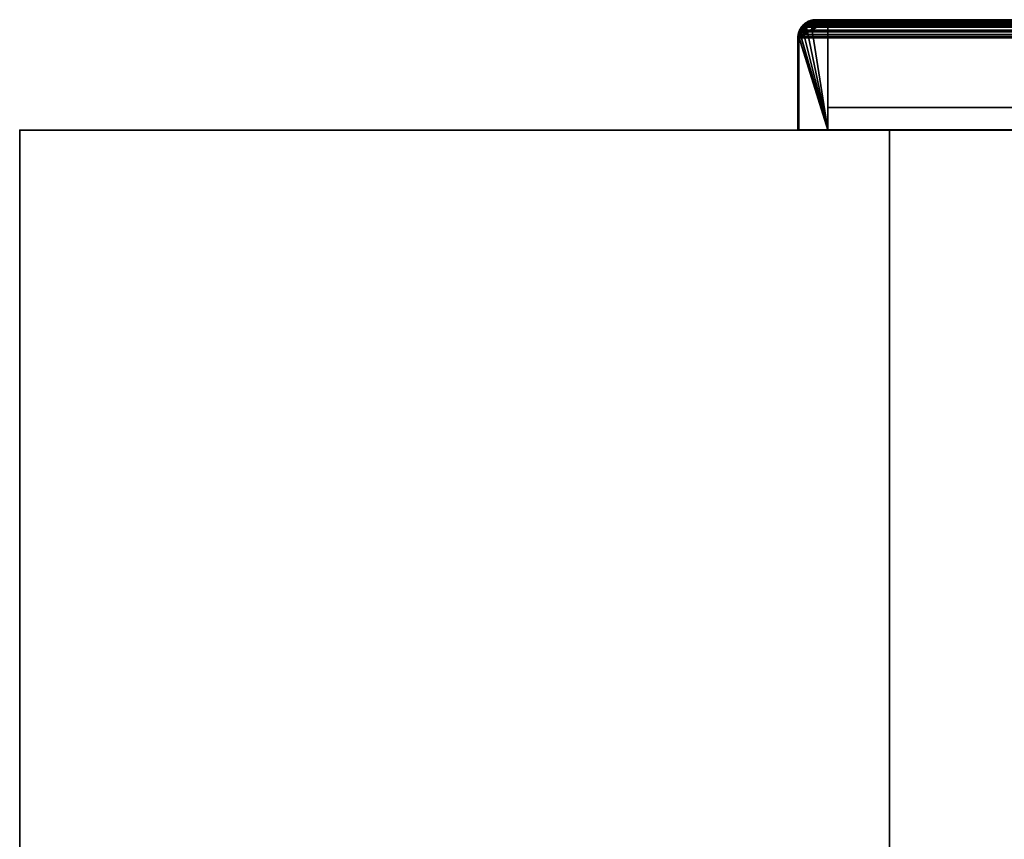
# Model space of a CAD drawing. Header units: millimetres. Extents: x -603 to 3703, y -115 to 249.
# Tile 313 of 656: x 835 to 1005, y 108 to 249. Entities that reach past the tile are written whole.
import ezdxf

# ---------------------------------------------------------------- set-up
doc = ezdxf.new("R2010")
doc.units = ezdxf.units.MM
doc.layers.add('152', color=7, linetype='Continuous', true_color=0xffffff)

# ---------------------------------------------------------------- blocks, each defined once
blk = doc.blocks.new('UG_SURFACE_002')
at = {"layer": '152', "color": 252, "linetype": 'Continuous', "lineweight": 35}
for points in [[(835, -13.3, -7.75), (835, 230.4, -7.75), (985, 230.4, -7.75), (985, -13.3, -7.75)], [(835, 230.4, 2212.25), (2165, 230.4, 2212.25), (2015, 230.4, 2062.25), (985, 230.4, 2062.25)], [(985, 230.4, 2062.25), (985, 230.4, -7.75), (835, 230.4, -7.75), (835, 230.4, 2212.25)], [(2165, -13.3, 2212.25), (2165, 230.4, 2212.25), (835, 230.4, 2212.25), (835, -13.3, 2212.25)], [(835, -13.3, 2212.25), (835, 230.4, 2212.25), (835, 230.4, -7.75), (835, -13.3, -7.75)], [(985, -13.3, -7.75), (985, 230.4, -7.75), (985, 230.4, 2062.25), (985, -13.3, 2062.25)], [(985, -13.3, 2062.25), (985, 230.4, 2062.25), (2015, 230.4, 2062.25), (2015, -13.3, 2062.25)]]:
    blk.add_3dface(points, dxfattribs=at)
blk = doc.blocks.new('UG_SURFACE_130')
at = {"layer": '152', "color": 14, "linetype": 'Continuous', "lineweight": 35}
for points in [[(974.35, 249.3, -5.75), (974.35, 230.45, -5.75), (969.35, 230.45, -5.75), (969.35, 246.3, -5.75)], [(969.35, 246.3, -5.75), (969.39, 246.48, -5.75), (974.35, 249.3, -5.75)], [(971.4, 249.11, -5.75), (972.35, 249.3, -5.75), (974.35, 249.3, -5.75), (969.39, 246.48, -5.75)], [(969.39, 246.48, -5.75), (970.6, 248.67, -5.75), (971.2, 249.07, -5.75), (971.4, 249.11, -5.75)], [(969.98, 248.05, -5.75), (970.23, 248.42, -5.75), (970.6, 248.67, -5.75), (969.39, 246.48, -5.75)], [(969.98, 248.05, -5.75), (969.39, 246.48, -5.75), (969.54, 247.27, -5.75)], [(974.35, 230.45, 2070.9), (969.95, 248.06, 2075.3), (969.86, 247.97, 2075.39), (969.53, 247.26, 2075.72)], [(969.58, 247.45, -5.75), (969.53, 247.26, 2075.72), (969.86, 247.97, 2075.39)], [(969.54, 247.27, -5.75), (969.58, 247.45, -5.75), (969.98, 248.05, -5.75)], [(969.58, 247.45, -5.75), (969.86, 247.97, 2075.39), (969.95, 248.06, 2075.3)], [(969.95, 248.06, 2075.3), (969.98, 248.05, -5.75), (969.58, 247.45, -5.75)], [(970.59, 248.65, 2074.66), (969.95, 248.06, 2075.3), (974.35, 230.45, 2070.9)], [(969.98, 248.05, -5.75), (969.95, 248.06, 2075.3), (970.59, 248.65, 2074.66)], [(970.59, 248.65, 2074.66), (970.23, 248.42, -5.75), (969.98, 248.05, -5.75)], [(970.59, 248.65, 2074.66), (970.6, 248.67, -5.75), (970.23, 248.42, -5.75)], [(974.35, 230.45, 2070.9), (971.41, 249.05, 2073.84), (970.87, 248.91, 2074.38), (970.59, 248.65, 2074.66)], [(970.6, 248.67, -5.75), (970.59, 248.65, 2074.66), (970.87, 248.91, 2074.38)], [(971.41, 249.05, 2073.84), (971.2, 249.07, -5.75), (970.6, 248.67, -5.75)], [(970.6, 248.67, -5.75), (970.87, 248.91, 2074.38), (971.41, 249.05, 2073.84)], [(971.41, 249.05, 2073.84), (971.4, 249.11, -5.75), (971.2, 249.07, -5.75)], [(971.4, 249.11, -5.75), (971.41, 249.05, 2073.84), (972.35, 249.3, 2072.9)], [(972.35, 249.3, 2072.9), (972.35, 249.3, -5.75), (971.4, 249.11, -5.75)], [(974.35, 230.45, 2070.9), (974.35, 249.3, 2070.9), (972.35, 249.3, 2072.9), (971.41, 249.05, 2073.84)], [(974.35, 249.3, 2070.9), (974.35, 249.3, -5.75), (972.35, 249.3, -5.75), (972.35, 249.3, 2072.9)], [(974.35, 230.45, 2070.9), (974.35, 230.45, -5.75), (974.35, 249.3, -5.75), (974.35, 249.3, 2070.9)], [(969.37, 246.48, 2075.88), (969.35, 246.3, 2075.9), (969.35, 230.45, 2075.9), (974.35, 230.45, 2070.9)], [(969.35, 246.3, -5.75), (969.35, 246.3, 2075.9), (969.37, 246.48, 2075.88)], [(969.37, 246.48, 2075.88), (969.39, 246.48, -5.75), (969.35, 246.3, -5.75)], [(969.35, 246.3, -5.75), (969.35, 230.45, -5.75), (969.35, 230.45, 2075.9), (969.35, 246.3, 2075.9)], [(969.53, 247.26, 2075.72), (969.45, 247.08, 2075.8), (969.37, 246.48, 2075.88), (974.35, 230.45, 2070.9)], [(969.39, 246.48, -5.75), (969.37, 246.48, 2075.88), (969.45, 247.08, 2075.8)], [(969.53, 247.26, 2075.72), (969.54, 247.27, -5.75), (969.39, 246.48, -5.75)], [(969.39, 246.48, -5.75), (969.45, 247.08, 2075.8), (969.53, 247.26, 2075.72)], [(969.58, 247.45, -5.75), (969.54, 247.27, -5.75), (969.53, 247.26, 2075.72)], [(969.35, 230.45, 2075.9), (969.35, 230.45, -5.75), (974.35, 230.45, -5.75), (974.35, 230.45, 2070.9)]]:
    blk.add_3dface(points, dxfattribs=at)
blk = doc.blocks.new('UG_SURFACE_131')
at = {"layer": '152', "color": 7, "linetype": 'Continuous', "lineweight": 35}
for points in [[(969.73, 248.05, 2075.52), (969.9, 248.19, -5.75), (969.42, 247.46, -5.75)], [(969.42, 247.46, -5.75), (969.9, 248.19, -5.75), (970.02, 248.1, -5.75), (969.56, 247.4, -5.75)], [(969.42, 247.46, -5.75), (969.45, 247.43, 2075.8), (969.73, 248.05, 2075.52)], [(969.73, 248.05, 2075.52), (969.45, 247.43, 2075.8), (969.65, 247.6, 2075.6)], [(969.56, 247.4, -5.75), (970.02, 248.1, -5.75), (970.14, 248.33, 2075.11)], [(970.14, 248.33, 2075.11), (969.65, 247.6, 2075.6), (969.56, 247.4, -5.75)], [(969.65, 247.6, 2075.6), (970.14, 248.33, 2075.11), (970.16, 248.45, 2075.09), (969.73, 248.05, 2075.52)], [(969.9, 248.19, -5.75), (969.73, 248.05, 2075.52), (970.16, 248.45, 2075.09)], [(970.16, 248.45, 2075.09), (970.12, 248.53, -5.75), (969.9, 248.19, -5.75)], [(970.23, 248.42, -5.75), (970.02, 248.1, -5.75), (969.9, 248.19, -5.75), (970.12, 248.53, -5.75)], [(970.02, 248.1, -5.75), (970.23, 248.42, -5.75), (970.24, 248.4, 2075.01)], [(970.24, 248.4, 2075.01), (970.14, 248.33, 2075.11), (970.02, 248.1, -5.75)], [(970.12, 248.53, -5.75), (970.16, 248.45, 2075.09), (970.8, 249.04, 2074.45)], [(970.8, 249.04, 2074.45), (970.56, 248.82, -5.75), (970.12, 248.53, -5.75)], [(970.12, 248.53, -5.75), (970.56, 248.82, -5.75), (970.65, 248.7, -5.75), (970.23, 248.42, -5.75)], [(970.16, 248.45, 2075.09), (970.14, 248.33, 2075.11), (970.24, 248.4, 2075.01)], [(970.24, 248.4, 2075.01), (970.99, 248.97, 2074.26), (970.8, 249.04, 2074.45), (970.16, 248.45, 2075.09)], [(970.23, 248.42, -5.75), (970.65, 248.7, -5.75), (970.99, 248.97, 2074.26)], [(970.99, 248.97, 2074.26), (970.24, 248.4, 2075.01), (970.23, 248.42, -5.75)], [(971.15, 249.21, -5.75), (970.56, 248.82, -5.75), (970.8, 249.04, 2074.45)], [(971.17, 249.06, -5.75), (970.65, 248.7, -5.75), (970.56, 248.82, -5.75), (971.15, 249.21, -5.75)], [(970.65, 248.7, -5.75), (971.17, 249.06, -5.75), (971.25, 249.04, 2074)], [(971.25, 249.04, 2074), (970.99, 248.97, 2074.26), (970.65, 248.7, -5.75)], [(971.15, 249.21, -5.75), (970.8, 249.04, 2074.45), (971.2, 249.15, 2074.05)], [(971.2, 249.15, 2074.05), (970.8, 249.04, 2074.45), (970.99, 248.97, 2074.26), (971.25, 249.04, 2074)], [(971.2, 249.15, 2074.05), (971.19, 249.22, -5.75), (971.15, 249.21, -5.75)], [(971.25, 249.07, -5.75), (971.17, 249.06, -5.75), (971.15, 249.21, -5.75), (971.19, 249.22, -5.75)], [(971.17, 249.06, -5.75), (971.25, 249.07, -5.75), (971.25, 249.04, 2074)], [(971.4, 249.26, -5.75), (971.19, 249.22, -5.75), (971.2, 249.15, 2074.05)], [(971.19, 249.22, -5.75), (971.4, 249.26, -5.75), (971.45, 249.11, -5.75), (971.25, 249.07, -5.75)], [(971.4, 249.26, -5.75), (971.2, 249.15, 2074.05), (972.35, 249.45, 2072.9)], [(971.25, 249.04, 2074), (972.35, 249.3, 2072.9), (972.35, 249.45, 2072.9), (971.2, 249.15, 2074.05)], [(971.25, 249.07, -5.75), (971.45, 249.11, -5.75), (972.35, 249.3, 2072.9)], [(972.35, 249.3, 2072.9), (971.25, 249.04, 2074), (971.25, 249.07, -5.75)], [(972.35, 249.45, 2072.9), (972.35, 249.45, -5.75), (971.4, 249.26, -5.75)], [(972.35, 249.3, -5.75), (971.45, 249.11, -5.75), (971.4, 249.26, -5.75), (972.35, 249.45, -5.75)], [(971.45, 249.11, -5.75), (972.35, 249.3, -5.75), (972.35, 249.3, 2072.9)], [(1026.35, 249.45, 2018.9), (1026.35, 249.45, -5.75), (972.35, 249.45, -5.75), (972.35, 249.45, 2072.9)], [(972.35, 249.45, -5.75), (1026.35, 249.45, -5.75), (1026.35, 249.3, -5.75), (972.35, 249.3, -5.75)], [(1026.35, 249.45, 2018.9), (972.35, 249.45, 2072.9), (972.35, 249.3, 2072.9), (1026.35, 249.3, 2018.9)], [(1026.35, 249.3, 2018.9), (972.35, 249.3, 2072.9), (972.35, 249.3, -5.75), (1026.35, 249.3, -5.75)], [(1026.35, 249.45, 2018.9), (1027.43, 249.25, -5.75), (1026.52, 249.42, -5.75)], [(1027.43, 249.25, -5.75), (1026.35, 249.45, 2018.9), (1027.5, 249.16, 2017.75)], [(1026.52, 249.42, -5.75), (1026.35, 249.45, -5.75), (1026.35, 249.45, 2018.9)], [(1026.51, 249.27, -5.75), (1026.35, 249.3, -5.75), (1026.35, 249.45, -5.75), (1026.52, 249.42, -5.75)], [(1026.35, 249.3, 2018.9), (1027.36, 249.13, 2017.89), (1027.5, 249.16, 2017.75), (1026.35, 249.45, 2018.9)], [(1026.35, 249.3, -5.75), (1026.51, 249.27, -5.75), (1027.45, 249.07, 2017.8)], [(1027.45, 249.07, 2017.8), (1027.36, 249.13, 2017.89), (1026.35, 249.3, -5.75)], [(1027.36, 249.13, 2017.89), (1026.35, 249.3, 2018.9), (1026.35, 249.3, -5.75)], [(1027.38, 249.1, -5.75), (1026.51, 249.27, -5.75), (1026.52, 249.42, -5.75), (1027.43, 249.25, -5.75)], [(1027.45, 249.07, 2017.8), (1026.51, 249.27, -5.75), (1027.38, 249.1, -5.75)], [(1027.5, 249.16, 2017.75), (1027.36, 249.13, 2017.89), (1027.45, 249.07, 2017.8)], [(1027.45, 249.09, -5.75), (1027.38, 249.1, -5.75), (1027.43, 249.25, -5.75), (1027.5, 249.23, -5.75)], [(1027.38, 249.1, -5.75), (1027.45, 249.09, -5.75), (1027.45, 249.07, 2017.8)], [(1027.5, 249.16, 2017.75), (1027.5, 249.23, -5.75), (1027.43, 249.25, -5.75)], [(1027.51, 249.23, -5.75), (1028.24, 248.75, -5.75), (1028.15, 248.63, -5.75), (1027.45, 249.09, -5.75)], [(1027.45, 249.09, -5.75), (1027.45, 249.09, -5.75), (1027.5, 249.23, -5.75), (1027.51, 249.23, -5.75)], [(1027.86, 249.06, 2017.39), (1027.5, 249.16, 2017.75), (1027.45, 249.07, 2017.8), (1028.37, 248.52, 2016.88)], [(1027.45, 249.09, -5.75), (1028.15, 248.63, -5.75), (1028.46, 248.4, 2016.79)], [(1028.46, 248.4, 2016.79), (1028.37, 248.52, 2016.88), (1027.45, 249.09, -5.75)], [(1027.45, 249.09, -5.75), (1027.45, 249.09, -5.75), (1027.45, 249.07, 2017.8)], [(1028.37, 248.52, 2016.88), (1027.45, 249.07, 2017.8), (1027.45, 249.09, -5.75)], [(1027.5, 249.16, 2017.75), (1027.51, 249.23, -5.75), (1027.5, 249.23, -5.75)], [(1028.24, 248.75, -5.75), (1027.51, 249.23, -5.75), (1027.5, 249.16, 2017.75)], [(1028.24, 248.75, -5.75), (1027.5, 249.16, 2017.75), (1027.86, 249.06, 2017.39)], [(1027.86, 249.06, 2017.39), (1028.58, 248.53, -5.75), (1028.24, 248.75, -5.75)], [(1027.86, 249.06, 2017.39), (1028.55, 248.47, 2016.7), (1028.58, 248.53, -5.75)], [(1028.37, 248.52, 2016.88), (1028.55, 248.47, 2016.7), (1027.86, 249.06, 2017.39)], [(1028.47, 248.42, -5.75), (1028.15, 248.63, -5.75), (1028.24, 248.75, -5.75), (1028.58, 248.53, -5.75)], [(1028.15, 248.63, -5.75), (1028.47, 248.42, -5.75), (1028.46, 248.4, 2016.79)], [(1028.55, 248.47, 2016.7), (1028.37, 248.52, 2016.88), (1028.46, 248.4, 2016.79)], [(1028.46, 248.4, 2016.79), (1028.96, 247.77, 2016.29), (1028.87, 248.19, 2016.38), (1028.55, 248.47, 2016.7)], [(1028.96, 247.77, 2016.29), (1028.46, 248.4, 2016.79), (1028.47, 248.42, -5.75)], [(1028.58, 248.53, -5.75), (1028.87, 248.09, -5.75), (1028.75, 248, -5.75), (1028.47, 248.42, -5.75)], [(1028.47, 248.42, -5.75), (1028.75, 248, -5.75), (1029.12, 247.39, 2016.13)], [(1029.12, 247.39, 2016.13), (1028.96, 247.77, 2016.29), (1028.47, 248.42, -5.75)], [(1028.87, 248.09, -5.75), (1028.58, 248.53, -5.75), (1028.55, 248.47, 2016.7)], [(1028.55, 248.47, 2016.7), (1029.26, 247.5, -5.75), (1028.87, 248.09, -5.75)], [(1029.26, 247.5, -5.75), (1028.55, 248.47, 2016.7), (1028.87, 248.19, 2016.38)], [(1029.11, 247.48, -5.75), (1028.75, 248, -5.75), (1028.87, 248.09, -5.75), (1029.26, 247.5, -5.75)], [(1028.75, 248, -5.75), (1029.11, 247.48, -5.75), (1029.12, 247.39, 2016.13)], [(1028.87, 248.19, 2016.38), (1029.27, 247.46, -5.75), (1029.26, 247.5, -5.75)], [(1028.87, 248.19, 2016.38), (1029.26, 247.44, 2015.99), (1029.27, 247.46, -5.75)], [(1029.26, 247.44, 2015.99), (1028.87, 248.19, 2016.38), (1028.96, 247.77, 2016.29), (1029.12, 247.39, 2016.13)], [(969.2, 246.3, 2076.05), (969.42, 247.45, -5.75), (969.4, 247.38, -5.75)], [(969.42, 247.45, -5.75), (969.2, 246.3, 2076.05), (969.31, 247.12, 2075.94)], [(969.2, 246.3, 2076.05), (969.4, 247.38, -5.75), (969.23, 246.47, -5.75)], [(969.35, 246.3, 2075.9), (969.4, 246.87, 2075.85), (969.31, 247.12, 2075.94), (969.2, 246.3, 2076.05)], [(969.23, 246.47, -5.75), (969.2, 246.3, -5.75), (969.2, 246.3, 2076.05)], [(969.38, 246.46, -5.75), (969.35, 246.3, -5.75), (969.2, 246.3, -5.75), (969.23, 246.47, -5.75)], [(969.2, 246.3, -5.75), (969.2, 230.45, -5.75), (969.2, 230.45, 2076.05), (969.2, 246.3, 2076.05)], [(969.2, 246.3, 2076.05), (969.2, 230.45, 2076.05), (969.35, 230.45, 2075.9), (969.35, 246.3, 2075.9)], [(969.2, 230.45, -5.75), (969.2, 246.3, -5.75), (969.35, 246.3, -5.75), (969.35, 230.45, -5.75)], [(969.55, 247.33, -5.75), (969.38, 246.46, -5.75), (969.23, 246.47, -5.75), (969.4, 247.38, -5.75)], [(969.42, 247.45, -5.75), (969.31, 247.12, 2075.94), (969.45, 247.43, 2075.8)], [(969.45, 247.43, 2075.8), (969.31, 247.12, 2075.94), (969.4, 246.87, 2075.85), (969.58, 247.39, 2075.67)], [(969.35, 246.3, -5.75), (969.38, 246.46, -5.75), (969.58, 247.39, 2075.67)], [(969.58, 247.39, 2075.67), (969.4, 246.87, 2075.85), (969.35, 246.3, -5.75)], [(969.4, 246.87, 2075.85), (969.35, 246.3, 2075.9), (969.35, 246.3, -5.75)], [(969.35, 246.3, 2075.9), (969.35, 230.45, 2075.9), (969.35, 230.45, -5.75), (969.35, 246.3, -5.75)], [(969.58, 247.39, 2075.67), (969.38, 246.46, -5.75), (969.55, 247.33, -5.75)], [(969.56, 247.4, -5.75), (969.55, 247.33, -5.75), (969.4, 247.38, -5.75), (969.42, 247.45, -5.75)], [(969.45, 247.43, 2075.8), (969.42, 247.46, -5.75), (969.42, 247.45, -5.75)], [(969.56, 247.4, -5.75), (969.56, 247.4, -5.75), (969.42, 247.45, -5.75), (969.42, 247.46, -5.75)], [(969.58, 247.39, 2075.67), (969.65, 247.6, 2075.6), (969.45, 247.43, 2075.8)], [(969.55, 247.33, -5.75), (969.56, 247.4, -5.75), (969.58, 247.39, 2075.67)], [(969.65, 247.6, 2075.6), (969.58, 247.39, 2075.67), (969.56, 247.4, -5.75)], [(969.56, 247.4, -5.75), (969.56, 247.4, -5.75), (969.58, 247.39, 2075.67)], [(1029.12, 247.4, -5.75), (1029.11, 247.48, -5.75), (1029.26, 247.5, -5.75), (1029.27, 247.46, -5.75)], [(1029.11, 247.48, -5.75), (1029.12, 247.4, -5.75), (1029.12, 247.39, 2016.13)], [(1029.27, 247.46, -5.75), (1029.31, 247.25, -5.75), (1029.16, 247.2, -5.75), (1029.12, 247.4, -5.75)], [(1029.12, 247.39, 2016.13), (1029.25, 247.09, 2016), (1029.34, 247.28, 2015.91), (1029.26, 247.44, 2015.99)], [(1029.12, 247.4, -5.75), (1029.16, 247.2, -5.75), (1029.35, 246.3, 2015.9)], [(1029.35, 246.3, 2015.9), (1029.25, 247.09, 2016), (1029.12, 247.4, -5.75)], [(1029.25, 247.09, 2016), (1029.12, 247.39, 2016.13), (1029.12, 247.4, -5.75)], [(1029.35, 246.3, -5.75), (1029.16, 247.2, -5.75), (1029.31, 247.25, -5.75), (1029.5, 246.3, -5.75)], [(1029.16, 247.2, -5.75), (1029.35, 246.3, -5.75), (1029.35, 246.3, 2015.9)], [(1029.5, 246.3, 2015.75), (1029.34, 247.28, 2015.91), (1029.25, 247.09, 2016), (1029.35, 246.3, 2015.9)], [(1029.31, 247.25, -5.75), (1029.27, 247.46, -5.75), (1029.26, 247.44, 2015.99)], [(1029.31, 247.25, -5.75), (1029.26, 247.44, 2015.99), (1029.34, 247.28, 2015.91)], [(1029.34, 247.28, 2015.91), (1029.5, 246.3, -5.75), (1029.31, 247.25, -5.75)], [(1029.34, 247.28, 2015.91), (1029.5, 246.3, 2015.75), (1029.5, 246.3, -5.75)], [(1029.5, 246.3, -5.75), (1029.5, 208.3, -5.75), (1029.35, 208.3, -5.75), (1029.35, 246.3, -5.75)], [(1029.35, 208.3, 2015.9), (1029.35, 246.3, 2015.9), (1029.35, 246.3, -5.75), (1029.35, 208.3, -5.75)], [(1029.35, 246.3, 2015.9), (1029.35, 208.3, 2015.9), (1029.5, 208.3, 2015.75), (1029.5, 246.3, 2015.75)], [(1029.5, 208.3, -5.75), (1029.5, 246.3, -5.75), (1029.5, 246.3, 2015.75), (1029.5, 208.3, 2015.75)], [(969.2, 230.45, 2076.05), (969.2, 230.45, -5.75), (969.35, 230.45, -5.75), (969.35, 230.45, 2075.9)], [(1029.35, 208.3, 2015.9), (1029.35, 208.3, -5.75), (1029.5, 208.3, -5.75), (1029.5, 208.3, 2015.75)]]:
    blk.add_3dface(points, dxfattribs=at)
blk = doc.blocks.new('UG_SURFACE_132')
at = {"layer": '152', "color": 41, "linetype": 'Continuous', "lineweight": 35}
for points in [[(974.35, 234.3, -5.75), (974.35, 249.3, -5.75), (1024.35, 249.3, -5.75), (1024.35, 234.3, -5.75)], [(974.35, 249.3, -5.75), (974.35, 234.3, -5.75), (974.35, 234.3, 2070.9), (974.35, 249.3, 2070.9)], [(1024.35, 249.3, 2020.9), (1024.35, 249.3, -5.75), (974.35, 249.3, -5.75), (974.35, 249.3, 2070.9)], [(1024.35, 234.3, 2020.9), (1024.35, 249.3, 2020.9), (974.35, 249.3, 2070.9), (974.35, 234.3, 2070.9)], [(1024.35, 234.3, -5.75), (1024.35, 249.3, -5.75), (1024.35, 249.3, 2020.9), (1024.35, 234.3, 2020.9)], [(974.35, 234.3, 2070.9), (974.35, 234.3, -5.75), (1024.35, 234.3, -5.75), (1024.35, 234.3, 2020.9)]]:
    blk.add_3dface(points, dxfattribs=at)
blk = doc.blocks.new('UG_SURFACE_134')
at = {"layer": '152', "color": 7, "linetype": 'Continuous', "lineweight": 35}
for points in [[(970.14, 248.33, 2075.11), (969.65, 247.6, 2075.6), (969.51, 247.66, 2075.74), (969.91, 248.25, 2075.34)], [(2030.09, 248.23, 2075.34), (969.91, 248.25, 2075.34), (969.51, 247.66, 2075.74)], [(969.51, 247.66, 2075.74), (2030.39, 247.85, 2075.64), (2030.09, 248.23, 2075.34)], [(969.65, 247.6, 2075.6), (970.14, 248.33, 2075.11), (2030.26, 247.77, 2075.51)], [(969.91, 248.25, 2075.34), (970.03, 248.43, 2075.22), (970.14, 248.33, 2075.11)], [(970.03, 248.43, 2075.22), (969.91, 248.25, 2075.34), (2030.09, 248.23, 2075.34)], [(970.99, 248.97, 2074.26), (970.24, 248.4, 2075.01), (970.03, 248.43, 2075.22), (970.62, 248.88, 2074.63)], [(2029.38, 248.86, 2074.63), (970.62, 248.88, 2074.63), (970.03, 248.43, 2075.22)], [(970.03, 248.43, 2075.22), (2029.77, 248.63, 2075.02), (2029.38, 248.86, 2074.63)], [(970.03, 248.43, 2075.22), (2030.09, 248.23, 2075.34), (2029.77, 248.63, 2075.02)], [(970.24, 248.4, 2075.01), (970.14, 248.33, 2075.11), (970.03, 248.43, 2075.22)], [(2030.26, 247.77, 2075.51), (970.14, 248.33, 2075.11), (970.24, 248.4, 2075.01)], [(2029.76, 248.4, 2075.01), (970.24, 248.4, 2075.01), (970.99, 248.97, 2074.26)], [(970.24, 248.4, 2075.01), (2029.76, 248.4, 2075.01), (2030.26, 247.77, 2075.51)], [(970.62, 248.88, 2074.63), (2029.38, 248.86, 2074.63), (2028.71, 249.27, 2073.96)], [(970.92, 249.11, 2074.33), (970.62, 248.88, 2074.63), (2028.71, 249.27, 2073.96)], [(970.62, 248.88, 2074.63), (970.92, 249.11, 2074.33), (970.99, 248.97, 2074.26)], [(970.92, 249.11, 2074.33), (2028.71, 249.27, 2073.96), (2028.56, 249.29, 2073.81)], [(2028.56, 249.29, 2073.81), (971.45, 249.23, 2073.8), (970.92, 249.11, 2074.33)], [(971.25, 249.04, 2074), (970.99, 248.97, 2074.26), (970.92, 249.11, 2074.33), (971.45, 249.23, 2073.8)], [(2029.67, 248.52, 2074.92), (970.99, 248.97, 2074.26), (971.25, 249.04, 2074)], [(2029.67, 248.52, 2074.92), (2029.76, 248.4, 2075.01), (970.99, 248.97, 2074.26)], [(971.45, 249.23, 2073.8), (972.35, 249.45, 2072.9), (972.35, 249.3, 2072.9), (971.25, 249.04, 2074)], [(971.25, 249.04, 2074), (972.35, 249.3, 2072.9), (2027.65, 249.3, 2072.9)], [(2027.65, 249.3, 2072.9), (2028.66, 249.13, 2073.91), (971.25, 249.04, 2074)], [(2028.66, 249.13, 2073.91), (2028.75, 249.07, 2074), (971.25, 249.04, 2074)], [(971.25, 249.04, 2074), (2028.75, 249.07, 2074), (2029.67, 248.52, 2074.92)], [(971.45, 249.23, 2073.8), (2028.56, 249.29, 2073.81), (2027.65, 249.45, 2072.9)], [(2027.65, 249.45, 2072.9), (972.35, 249.45, 2072.9), (971.45, 249.23, 2073.8)], [(2027.65, 249.45, 2072.9), (1973.65, 249.45, 2018.9), (1026.35, 249.45, 2018.9), (972.35, 249.45, 2072.9)], [(1026.35, 249.3, 2018.9), (972.35, 249.3, 2072.9), (972.35, 249.45, 2072.9), (1026.35, 249.45, 2018.9)], [(2027.65, 249.3, 2072.9), (972.35, 249.3, 2072.9), (1026.35, 249.3, 2018.9), (1973.65, 249.3, 2018.9)], [(969.35, 246.3, 2075.9), (969.2, 246.3, 2076.05), (969.22, 246.55, 2076.03)], [(2030.77, 246.54, 2076.02), (969.22, 246.55, 2076.03), (969.2, 246.3, 2076.05)], [(969.2, 246.3, 2076.05), (2030.8, 246.3, 2076.05), (2030.77, 246.54, 2076.02)], [(969.35, 246.3, 2075.9), (969.35, 230.45, 2075.9), (969.2, 230.45, 2076.05), (969.2, 246.3, 2076.05)], [(969.2, 246.3, 2076.05), (969.2, 230.45, 2076.05), (2030.8, 230.45, 2076.05), (2030.8, 246.3, 2076.05)], [(969.22, 246.55, 2076.03), (969.26, 246.9, 2075.99), (969.4, 246.87, 2075.85), (969.35, 246.3, 2075.9)], [(969.26, 246.9, 2075.99), (969.22, 246.55, 2076.03), (2030.77, 246.54, 2076.02)], [(969.58, 247.39, 2075.67), (969.4, 246.87, 2075.85), (969.26, 246.9, 2075.99), (969.43, 247.43, 2075.82)], [(969.26, 246.9, 2075.99), (2030.69, 247.12, 2075.94), (2030.57, 247.43, 2075.82)], [(2030.57, 247.43, 2075.82), (969.43, 247.43, 2075.82), (969.26, 246.9, 2075.99)], [(969.26, 246.9, 2075.99), (2030.77, 246.54, 2076.02), (2030.69, 247.12, 2075.94)], [(2030.65, 246.3, 2075.9), (969.35, 246.3, 2075.9), (969.4, 246.87, 2075.85)], [(2030.65, 246.3, 2075.9), (2030.65, 230.45, 2075.9), (969.35, 230.45, 2075.9), (969.35, 246.3, 2075.9)], [(969.4, 246.87, 2075.85), (969.58, 247.39, 2075.67), (2030.42, 247.39, 2075.67)], [(2030.42, 247.39, 2075.67), (2030.55, 247.09, 2075.8), (969.4, 246.87, 2075.85)], [(2030.55, 247.09, 2075.8), (2030.65, 246.3, 2075.9), (969.4, 246.87, 2075.85)], [(969.43, 247.43, 2075.82), (2030.57, 247.43, 2075.82), (2030.39, 247.85, 2075.64)], [(969.51, 247.66, 2075.74), (969.43, 247.43, 2075.82), (2030.39, 247.85, 2075.64)], [(969.43, 247.43, 2075.82), (969.51, 247.66, 2075.74), (969.65, 247.6, 2075.6), (969.58, 247.39, 2075.67)], [(2030.26, 247.77, 2075.51), (969.58, 247.39, 2075.67), (969.65, 247.6, 2075.6)], [(2030.26, 247.77, 2075.51), (2030.42, 247.39, 2075.67), (969.58, 247.39, 2075.67)], [(2030.65, 230.45, 2075.9), (2030.8, 230.45, 2076.05), (969.2, 230.45, 2076.05), (969.35, 230.45, 2075.9)]]:
    blk.add_3dface(points, dxfattribs=at)
blk = doc.blocks.new('UG_SURFACE_136')
at = {"layer": '152', "color": 14, "linetype": 'Continuous', "lineweight": 35}
for points in [[(974.35, 249.3, 2070.9), (974.35, 230.45, 2070.9), (969.35, 230.45, 2075.9), (969.35, 246.3, 2075.9)], [(969.35, 246.3, 2075.9), (969.37, 246.54, 2075.88), (974.35, 249.3, 2070.9)], [(971.49, 249.09, 2073.76), (972.35, 249.3, 2072.9), (974.35, 249.3, 2070.9), (969.37, 246.54, 2075.88)], [(970.7, 248.76, 2074.55), (970.99, 248.97, 2074.26), (971.49, 249.09, 2073.76), (969.37, 246.54, 2075.88)], [(970.7, 248.76, 2074.55), (969.37, 246.54, 2075.88), (969.4, 246.87, 2075.85), (969.57, 247.38, 2075.68)], [(969.57, 247.38, 2075.68), (969.65, 247.6, 2075.6), (970.02, 248.16, 2075.23), (970.7, 248.76, 2074.55)], [(2029.97, 248.14, 2075.22), (970.02, 248.16, 2075.23), (969.65, 247.6, 2075.6)], [(969.65, 247.6, 2075.6), (2030.26, 247.77, 2075.51), (2029.97, 248.14, 2075.22)], [(970.02, 248.16, 2075.23), (970.14, 248.33, 2075.11), (970.7, 248.76, 2074.55)], [(970.14, 248.33, 2075.11), (970.02, 248.16, 2075.23), (2029.97, 248.14, 2075.22)], [(2029.3, 248.74, 2074.55), (970.7, 248.76, 2074.55), (970.14, 248.33, 2075.11)], [(970.14, 248.33, 2075.11), (2029.67, 248.52, 2074.92), (2029.3, 248.74, 2074.55)], [(970.14, 248.33, 2075.11), (2029.97, 248.14, 2075.22), (2029.67, 248.52, 2074.92)], [(970.7, 248.76, 2074.55), (2029.3, 248.74, 2074.55), (2028.66, 249.13, 2073.91)], [(970.99, 248.97, 2074.26), (970.7, 248.76, 2074.55), (2028.66, 249.13, 2073.91)], [(970.99, 248.97, 2074.26), (2028.66, 249.13, 2073.91), (2028.51, 249.15, 2073.76)], [(2028.51, 249.15, 2073.76), (971.49, 249.09, 2073.76), (970.99, 248.97, 2074.26)], [(971.49, 249.09, 2073.76), (2028.51, 249.15, 2073.76), (2027.65, 249.3, 2072.9)], [(2027.65, 249.3, 2072.9), (972.35, 249.3, 2072.9), (971.49, 249.09, 2073.76)], [(2027.65, 249.3, 2072.9), (2025.65, 249.3, 2070.9), (974.35, 249.3, 2070.9), (972.35, 249.3, 2072.9)], [(2025.65, 230.45, 2070.9), (974.35, 230.45, 2070.9), (974.35, 249.3, 2070.9), (2025.65, 249.3, 2070.9)], [(2030.62, 246.53, 2075.87), (969.37, 246.54, 2075.88), (969.35, 246.3, 2075.9)], [(969.35, 246.3, 2075.9), (2030.65, 246.3, 2075.9), (2030.62, 246.53, 2075.87)], [(969.35, 246.3, 2075.9), (969.35, 230.45, 2075.9), (2030.65, 230.45, 2075.9), (2030.65, 246.3, 2075.9)], [(969.4, 246.87, 2075.85), (969.37, 246.54, 2075.88), (2030.62, 246.53, 2075.87)], [(2030.43, 247.37, 2075.68), (969.57, 247.38, 2075.68), (969.4, 246.87, 2075.85)], [(969.4, 246.87, 2075.85), (2030.55, 247.09, 2075.8), (2030.43, 247.37, 2075.68)], [(969.4, 246.87, 2075.85), (2030.62, 246.53, 2075.87), (2030.55, 247.09, 2075.8)], [(969.57, 247.38, 2075.68), (2030.43, 247.37, 2075.68), (2030.26, 247.77, 2075.51)], [(969.65, 247.6, 2075.6), (969.57, 247.38, 2075.68), (2030.26, 247.77, 2075.51)], [(2025.65, 230.45, 2070.9), (2030.65, 230.45, 2075.9), (969.35, 230.45, 2075.9), (974.35, 230.45, 2070.9)]]:
    blk.add_3dface(points, dxfattribs=at)
blk = doc.blocks.new('UG_SURFACE_137')
at = {"layer": '152', "color": 41, "linetype": 'Continuous', "lineweight": 35}
for points in [[(974.35, 234.3, 2070.9), (974.35, 249.3, 2070.9), (1024.35, 249.3, 2020.9), (1024.35, 234.3, 2020.9)], [(974.35, 249.3, 2070.9), (974.35, 234.3, 2070.9), (2025.65, 234.3, 2070.9), (2025.65, 249.3, 2070.9)], [(2025.65, 249.3, 2070.9), (1975.65, 249.3, 2020.9), (1024.35, 249.3, 2020.9), (974.35, 249.3, 2070.9)], [(1975.65, 234.3, 2020.9), (2025.65, 234.3, 2070.9), (974.35, 234.3, 2070.9), (1024.35, 234.3, 2020.9)]]:
    blk.add_3dface(points, dxfattribs=at)

msp = doc.modelspace()

# ---------------------------------------------------------------- linework, layer by layer
at = {"layer": '152', "color": 252, "linetype": 'Continuous', "lineweight": -3, "true_color": 0x939598}
for p, q in [((972.35, 249.45, -5.75), (972.35, 249.45, 2072.9)), ((972.35, 249.45, -5.75), (1026.35, 249.45, -5.75)), ((1026.35, 249.45, 2018.9), (972.35, 249.45, 2072.9)), ((972.35, 249.45, 2072.9), (2027.65, 249.45, 2072.9)), ((972.35, 249.45, 2072.9), (1026.35, 249.45, 2018.9)), ((974.35, 249.3, 2070.9), (972.35, 249.3, 2072.9)), ((972.35, 249.3, 2072.9), (1026.35, 249.3, 2018.9)), ((972.35, 249.3, -5.75), (972.35, 249.3, 2072.9)), ((1026.35, 249.3, 2018.9), (972.35, 249.3, 2072.9)), ((972.35, 249.3, 2072.9), (2027.65, 249.3, 2072.9)), ((972.35, 249.3, -5.75), (974.35, 249.3, -5.75)), ((972.35, 249.3, -5.75), (1026.35, 249.3, -5.75)), ((972.35, 249.3, 2072.9), (974.35, 249.3, 2070.9)), ((974.35, 249.3, -5.75), (974.35, 230.45, -5.75)), ((974.35, 249.3, 2070.9), (974.35, 230.45, 2070.9)), ((974.35, 234.3, -5.75), (974.35, 249.3, -5.75)), ((974.35, 249.3, 2070.9), (1024.35, 249.3, 2020.9)), ((1024.35, 249.3, 2020.9), (974.35, 249.3, 2070.9)), ((974.35, 249.3, 2070.9), (2025.65, 249.3, 2070.9)), ((974.35, 249.3, 2070.9), (974.35, 230.45, 2070.9)), ((974.35, 249.3, 2070.9), (2025.65, 249.3, 2070.9)), ((974.35, 249.3, -5.75), (974.35, 249.3, 2070.9)), ((974.35, 234.3, 2070.9), (974.35, 249.3, 2070.9)), ((974.35, 249.3, -5.75), (974.35, 249.3, 2070.9)), ((974.35, 249.3, 2070.9), (974.35, 234.3, 2070.9)), ((974.35, 249.3, -5.75), (1024.35, 249.3, -5.75)), ((969.2, 230.45, -5.75), (969.2, 246.3, -5.75)), ((969.2, 246.3, -5.75), (969.2, 246.3, 2076.05)), ((969.2, 246.3, 2076.05), (2030.8, 246.3, 2076.05)), ((969.2, 246.3, 2076.05), (969.2, 230.45, 2076.05)), ((969.2, 230.45, 2076.05), (969.2, 246.3, 2076.05)), ((969.35, 230.45, -5.75), (969.35, 246.3, -5.75)), ((969.35, 246.3, 2075.9), (969.35, 230.45, 2075.9)), ((969.35, 230.45, -5.75), (969.35, 246.3, -5.75)), ((969.35, 230.45, 2075.9), (969.35, 246.3, 2075.9)), ((969.35, 246.3, 2075.9), (2030.65, 246.3, 2075.9)), ((969.35, 230.45, 2075.9), (969.35, 246.3, 2075.9)), ((969.35, 246.3, -5.75), (969.35, 246.3, 2075.9)), ((969.35, 246.3, -5.75), (969.35, 246.3, 2075.9)), ((969.35, 246.3, 2075.9), (2030.65, 246.3, 2075.9)), ((969.35, 230.45, 2075.9), (969.35, 246.3, 2075.9)), ((974.35, 234.3, -5.75), (974.35, 234.3, 2070.9)), ((974.35, 234.3, 2070.9), (2025.65, 234.3, 2070.9)), ((1024.35, 234.3, -5.75), (974.35, 234.3, -5.75)), ((974.35, 234.3, 2070.9), (1024.35, 234.3, 2020.9)), ((1024.35, 234.3, 2020.9), (974.35, 234.3, 2070.9)), ((835, -13.3, 2212.25), (835, 230.4, 2212.25)), ((835, 230.4, 2212.25), (2165, 230.4, 2212.25)), ((835, 230.4, -7.75), (835, 230.4, 2212.25)), ((835, 230.4, -7.75), (985, 230.4, -7.75)), ((835, 230.4, -7.75), (835, -13.3, -7.75)), ((969.2, 230.45, 2076.05), (969.35, 230.45, 2075.9)), ((969.2, 230.45, 2076.05), (2030.8, 230.45, 2076.05)), ((969.35, 230.45, -5.75), (969.2, 230.45, -5.75)), ((969.35, 230.45, 2075.9), (969.2, 230.45, 2076.05)), ((969.2, 230.45, -5.75), (969.2, 230.45, 2076.05)), ((969.35, 230.45, 2075.9), (2030.65, 230.45, 2075.9)), ((969.35, 230.45, -5.75), (969.35, 230.45, 2075.9)), ((974.35, 230.45, -5.75), (969.35, 230.45, -5.75)), ((969.35, 230.45, -5.75), (969.35, 230.45, 2075.9)), ((974.35, 230.45, 2070.9), (969.35, 230.45, 2075.9)), ((969.35, 230.45, 2075.9), (974.35, 230.45, 2070.9)), ((969.35, 230.45, 2075.9), (2030.65, 230.45, 2075.9)), ((974.35, 230.45, 2070.9), (2025.65, 230.45, 2070.9)), ((974.35, 230.45, -5.75), (974.35, 230.45, 2070.9)), ((985, -13.3, 2062.25), (985, 230.4, 2062.25)), ((2015, 230.4, 2062.25), (985, 230.4, 2062.25)), ((985, 230.4, 2062.25), (985, 230.4, -7.75)), ((985, 230.4, -7.75), (985, -13.3, -7.75))]:
    msp.add_line(p, q, dxfattribs=at)
msp.add_arc((972.35, 246.3, -5.75), 3, 90, 180, dxfattribs=at)
for points in [[(972.35, 249.45, 2072.9), (969.2, 249.45, 2076.05), (969.2, 246.3, 2076.05)], [(972.35, 249.45, -5.75), (969.2, 249.45, -5.75), (969.2, 246.3, -5.75)], [(972.35, 249.3, 2072.9), (969.35, 249.3, 2075.9), (969.35, 246.3, 2075.9)]]:
    msp.add_rational_spline(points, [1, 0.707106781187, 1], degree=2, dxfattribs=at)
for points, knots in [([(972.35, 249.45, 2072.9), (971.64, 249.45, 2073.61), (970.93, 249.22, 2074.32), (970.02, 248.45, 2075.23), (969.74, 248.12, 2075.51), (969.33, 247.3, 2075.92), (969.2, 246.81, 2076.05), (969.2, 246.3, 2076.05)], [0, 0, 0, 0, 0.5, 0.5, 0.75, 0.75, 1, 1, 1, 1]), ([(972.35, 249.3, 2072.9), (971.67, 249.3, 2073.58), (971, 249.08, 2074.25), (970.13, 248.35, 2075.12), (969.86, 248.04, 2075.39), (969.47, 247.25, 2075.78), (969.35, 246.78, 2075.9), (969.35, 246.3, 2075.9)], [0, 0, 0, 0, 0.5, 0.5, 0.75, 0.75, 1, 1, 1, 1]), ([(972.35, 249.3, 2072.9), (971.67, 249.3, 2073.58), (971, 249.08, 2074.25), (970.13, 248.35, 2075.12), (969.86, 248.04, 2075.39), (969.47, 247.25, 2075.78), (969.35, 246.78, 2075.9), (969.35, 246.3, 2075.9)], [0, 0, 0, 0, 0.5, 0.5, 0.75, 0.75, 1, 1, 1, 1]), ([(972.35, 249.3, -5.75), (971.56, 249.3, -5.75), (970.78, 248.98, -5.75), (969.67, 247.87, -5.75), (969.35, 247.09, -5.75), (969.35, 246.3, -5.75)], [0, 0, 0, 0, 0.5, 0.5, 1, 1, 1, 1]), ([(972.35, 249.3, 2072.9), (971.67, 249.3, 2073.58), (971, 249.08, 2074.25), (970.13, 248.35, 2075.12), (969.86, 248.04, 2075.39), (969.47, 247.25, 2075.78), (969.35, 246.78, 2075.9), (969.35, 246.3, 2075.9)], [0, 0, 0, 0, 0.5, 0.5, 0.75, 0.75, 1, 1, 1, 1])]:
    msp.add_open_spline(points, degree=3, knots=knots, dxfattribs=at)
for points, degree in [([(972.35, 249.3, -5.75), (972.35, 249.45, -5.75)], 1), ([(972.35, 249.3, -5.75), (972.35, 249.3, 687.13), (972.35, 249.3, 1380.02), (972.35, 249.3, 2072.9)], 3), ([(972.35, 249.3, 2072.9), (1324.12, 249.3, 2072.9), (1675.88, 249.3, 2072.9), (2027.65, 249.3, 2072.9)], 3), ([(969.35, 246.3, -5.75), (969.2, 246.3, -5.75)], 1)]:
    msp.add_open_spline(points, degree=degree, dxfattribs=at)

# ---------------------------------------------------------------- block references
for name in ['UG_SURFACE_131', 'UG_SURFACE_134', 'UG_SURFACE_130', 'UG_SURFACE_136', 'UG_SURFACE_132', 'UG_SURFACE_137', 'UG_SURFACE_002']:
    msp.add_blockref(name, (0, 0), dxfattribs=at)

doc.saveas('drawing.dxf')
